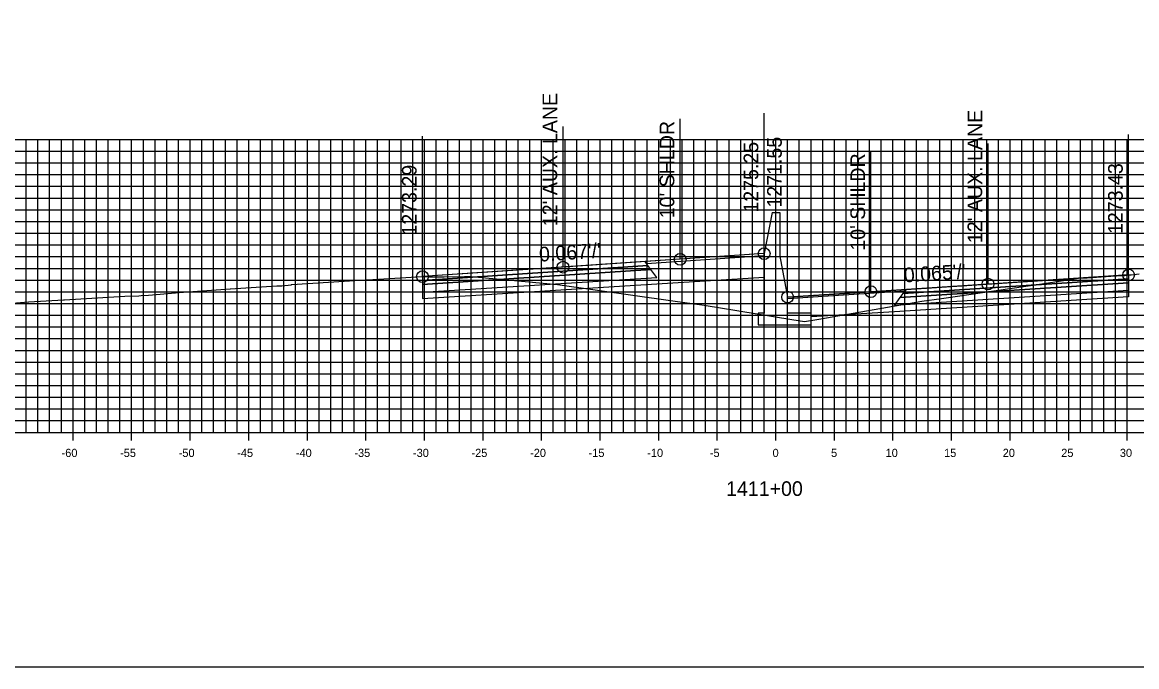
# Model space of a CAD drawing. Extents: x 674939 to 678919, y 750652 to 765176.
# Drawn here: x 678674.2 to 678769.3, y 757132.6 to 757187.6 of the extents above; entities that cross this region are included whole.
import ezdxf

# ---------------------------------------------------------------- set-up
doc = ezdxf.new("R2010")
doc.units = 0
for name, color, linetype in [('Level 10', 7, 'Continuous'), ('Level 17', 7, 'Continuous'), ('Level 18', 7, 'Continuous'), ('Level 19', 7, 'Continuous'), ('Level 20', 7, 'Continuous'), ('Level 22', 7, 'Continuous'), ('Level 23', 7, 'Continuous'), ('Level 4', 7, 'Continuous'), ('Level 8', 7, 'Continuous'), ('Level 9', 7, 'Continuous')]:
    doc.layers.add(name, color=color, linetype=linetype)

msp = doc.modelspace()

# ---------------------------------------------------------------- linework, layer by layer
at = {"layer": 'Level 10'}
msp.add_lwpolyline([(678673.349, 757163.566), (678674.729, 757163.684), (678674.752, 757163.686), (678677.722, 757163.87), (678677.79, 757163.874), (678682.943, 757164.165), (678684.142, 757164.203), (678684.142, 757164.203), (678684.358, 757164.221), (678684.979, 757164.274), (678684.979, 757164.274), (678687.929, 757164.526), (678687.957, 757164.528), (678691.931, 757164.808), (678691.973, 757164.811), (678695.926, 757165.059), (678695.938, 757165.06), (678695.945, 757165.059), (678696.338, 757165.066), (678696.351, 757165.068), (678697.138, 757165.155), (678697.183, 757165.158), (678697.208, 757165.159), (678703.473, 757165.571), (678703.478, 757165.57), (678703.525, 757165.574), (678703.667, 757165.581), (678708.34, 757165.846), (678708.362, 757165.845), (678708.363, 757165.845), (678708.388, 757165.843), (678708.948, 757165.819), (678710.106, 757165.813), (678710.203, 757165.814), (678711.94, 757165.849), (678711.956, 757165.849), (678712.541, 757165.851), (678712.819, 757165.827), (678719.879, 757165.16), (678729.728, 757163.776), (678732.408, 757163.399), (678739.899, 757162.192), (678740.986, 757162.015), (678742.196, 757162.222), (678750.981, 757163.756), (678752.663, 757163.99), (678761.046, 757165.194), (678761.615, 757165.28), (678764.576, 757165.742), (678764.762, 757165.748), (678765.123, 757165.743), (678765.921, 757165.796), (678767.123, 757165.872), (678767.602, 757165.9), (678768.323, 757165.949), (678768.499, 757165.963), (678768.648, 757165.983), (678768.859, 757166.011), (678769.562, 757166.069)], dxfattribs=at)
at = {"layer": 'Level 17'}
for points in [[(678738.203, 757171.304), (678737.533, 757167.804)], [(678738.203, 757171.304), (678738.203, 757171.304)], [(678738.203, 757171.304), (678738.863, 757171.304)], [(678738.863, 757171.304), (678738.863, 757167.598)], [(678737.533, 757167.804), (678737.533, 757162.723), (678737.033, 757162.723), (678737.033, 757161.723), (678741.533, 757161.723), (678741.533, 757162.723), (678739.533, 757162.723), (678739.533, 757164.098)], [(678738.863, 757167.598), (678739.533, 757164.098)]]:
    msp.add_lwpolyline(points, dxfattribs=at)
at = {"layer": 'Level 18'}
for points in [[(678737.533, 757167.804), (678730.363, 757167.322), (678720.363, 757166.65), (678708.363, 757165.845)], [(678768.648, 757165.983), (678756.648, 757165.206), (678746.648, 757164.559), (678739.533, 757164.098)]]:
    msp.add_lwpolyline(points, dxfattribs=at)
for points in [[(678708.363, 757165.845), (678708.363, 757165.515), (678727.613, 757166.781), (678727.363, 757167.121)], [(678727.481, 757166.96), (678737.533, 757167.644), (678737.533, 757167.804), (678727.363, 757167.121)], [(678768.648, 757165.983), (678768.648, 757165.653), (678749.398, 757164.413), (678749.648, 757164.753)], [(678749.53, 757164.593), (678739.533, 757163.938), (678739.533, 757164.098), (678749.648, 757164.753)]]:
    msp.add_lwpolyline(points, close=True, dxfattribs=at)
at = {"layer": 'Level 19'}
for points in [[(678708.363, 757165.515), (678708.363, 757165.185), (678727.863, 757166.441), (678727.613, 757166.781)], [(678708.363, 757165.185), (678708.363, 757164.525), (678728.363, 757165.761), (678727.863, 757166.441)], [(678768.648, 757165.323), (678768.648, 757164.663), (678748.648, 757163.393), (678749.148, 757164.073)], [(678768.648, 757165.653), (678768.648, 757165.323), (678749.148, 757164.073), (678749.398, 757164.413)]]:
    msp.add_lwpolyline(points, close=True, dxfattribs=at)
for points in [[(678708.363, 757164.525), (678708.363, 757163.985), (678728.363, 757165.221)], [(678728.363, 757165.221), (678737.533, 757165.787)], [(678768.648, 757164.663), (678768.649, 757164.123), (678748.648, 757162.853)], [(678748.648, 757162.853), (678741.533, 757162.401)]]:
    msp.add_lwpolyline(points, dxfattribs=at)
at = {"layer": 'Level 20'}
for p, q in [((678638.533, 757177.551), (678838.533, 757177.551)), ((678674.533, 757152.551), (678674.533, 757177.551)), ((678675.533, 757152.551), (678675.533, 757177.551)), ((678676.533, 757152.551), (678676.533, 757177.551)), ((678677.533, 757152.551), (678677.533, 757177.551)), ((678678.533, 757152.551), (678678.533, 757177.551)), ((678679.533, 757152.551), (678679.533, 757177.551)), ((678680.533, 757152.551), (678680.533, 757177.551)), ((678681.533, 757152.551), (678681.533, 757177.551)), ((678682.533, 757152.551), (678682.533, 757177.551)), ((678683.533, 757152.551), (678683.533, 757177.551)), ((678684.533, 757152.551), (678684.533, 757177.551)), ((678685.533, 757152.551), (678685.533, 757177.551)), ((678686.533, 757152.551), (678686.533, 757177.551)), ((678687.533, 757152.551), (678687.533, 757177.551)), ((678688.533, 757152.551), (678688.533, 757177.551)), ((678689.533, 757152.551), (678689.533, 757177.551)), ((678690.533, 757152.551), (678690.533, 757177.551)), ((678691.533, 757152.551), (678691.533, 757177.551)), ((678692.533, 757152.551), (678692.533, 757177.551)), ((678693.533, 757152.551), (678693.533, 757177.551)), ((678694.533, 757152.551), (678694.533, 757177.551)), ((678695.533, 757152.551), (678695.533, 757177.551)), ((678696.533, 757152.551), (678696.533, 757177.551)), ((678697.533, 757152.551), (678697.533, 757177.551)), ((678698.533, 757152.551), (678698.533, 757177.551)), ((678699.533, 757152.551), (678699.533, 757177.551)), ((678700.533, 757152.551), (678700.533, 757177.551)), ((678701.533, 757152.551), (678701.533, 757177.551)), ((678702.533, 757152.551), (678702.533, 757177.551)), ((678703.533, 757152.551), (678703.533, 757177.551)), ((678704.533, 757152.551), (678704.533, 757177.551)), ((678705.533, 757152.551), (678705.533, 757177.551)), ((678706.533, 757152.551), (678706.533, 757177.551)), ((678707.533, 757152.551), (678707.533, 757177.551)), ((678708.533, 757152.551), (678708.533, 757177.551)), ((678709.533, 757152.551), (678709.533, 757177.551)), ((678710.533, 757152.551), (678710.533, 757177.551)), ((678711.533, 757152.551), (678711.533, 757177.551)), ((678712.533, 757152.551), (678712.533, 757177.551)), ((678713.533, 757152.551), (678713.533, 757177.551)), ((678714.533, 757152.551), (678714.533, 757177.551)), ((678715.533, 757152.551), (678715.533, 757177.551)), ((678716.533, 757152.551), (678716.533, 757177.551)), ((678717.533, 757152.551), (678717.533, 757177.551)), ((678718.533, 757152.551), (678718.533, 757177.551)), ((678719.533, 757152.551), (678719.533, 757177.551)), ((678720.533, 757152.551), (678720.533, 757177.551)), ((678721.533, 757152.551), (678721.533, 757177.551)), ((678722.533, 757152.551), (678722.533, 757177.551)), ((678723.533, 757152.551), (678723.533, 757177.551)), ((678724.533, 757152.551), (678724.533, 757177.551)), ((678725.533, 757152.551), (678725.533, 757177.551)), ((678726.533, 757152.551), (678726.533, 757177.551)), ((678727.533, 757152.551), (678727.533, 757177.551)), ((678728.533, 757152.551), (678728.533, 757177.551)), ((678729.533, 757152.551), (678729.533, 757177.551)), ((678730.533, 757152.551), (678730.533, 757177.551)), ((678731.533, 757152.551), (678731.533, 757177.551)), ((678732.533, 757152.551), (678732.533, 757177.551)), ((678733.533, 757152.551), (678733.533, 757177.551)), ((678734.533, 757152.551), (678734.533, 757177.551)), ((678735.533, 757152.551), (678735.533, 757177.551)), ((678736.533, 757152.551), (678736.533, 757177.551)), ((678737.533, 757152.551), (678737.533, 757177.551)), ((678738.533, 757152.551), (678738.533, 757177.551)), ((678739.533, 757152.551), (678739.533, 757177.551)), ((678740.533, 757152.551), (678740.533, 757177.551)), ((678741.533, 757152.551), (678741.533, 757177.551)), ((678742.533, 757152.551), (678742.533, 757177.551)), ((678743.533, 757152.551), (678743.533, 757177.551)), ((678744.533, 757152.551), (678744.533, 757177.551)), ((678745.533, 757152.551), (678745.533, 757177.551)), ((678746.533, 757152.551), (678746.533, 757177.551)), ((678747.533, 757152.551), (678747.533, 757177.551)), ((678748.533, 757152.551), (678748.533, 757177.551)), ((678749.533, 757152.551), (678749.533, 757177.551)), ((678750.533, 757152.551), (678750.533, 757177.551)), ((678751.533, 757152.551), (678751.533, 757177.551)), ((678752.533, 757152.551), (678752.533, 757177.551)), ((678753.533, 757152.551), (678753.533, 757177.551)), ((678754.533, 757152.551), (678754.533, 757177.551)), ((678755.533, 757152.551), (678755.533, 757177.551)), ((678756.533, 757152.551), (678756.533, 757177.551)), ((678757.533, 757152.551), (678757.533, 757177.551)), ((678758.533, 757152.551), (678758.533, 757177.551)), ((678759.533, 757152.551), (678759.533, 757177.551)), ((678760.533, 757152.551), (678760.533, 757177.551)), ((678761.533, 757152.551), (678761.533, 757177.551)), ((678762.533, 757152.551), (678762.533, 757177.551)), ((678763.533, 757152.551), (678763.533, 757177.551)), ((678764.533, 757152.551), (678764.533, 757177.551)), ((678765.533, 757152.551), (678765.533, 757177.551)), ((678766.533, 757152.551), (678766.533, 757177.551)), ((678767.533, 757152.551), (678767.533, 757177.551)), ((678768.533, 757152.551), (678768.533, 757177.551)), ((678638.533, 757176.551), (678838.533, 757176.551)), ((678638.533, 757175.551), (678838.533, 757175.551)), ((678638.533, 757174.551), (678838.533, 757174.551)), ((678638.533, 757173.551), (678838.533, 757173.551)), ((678638.533, 757172.551), (678838.533, 757172.551)), ((678638.533, 757171.551), (678838.533, 757171.551)), ((678638.533, 757170.551), (678838.533, 757170.551)), ((678638.533, 757169.551), (678838.533, 757169.551)), ((678638.533, 757168.551), (678838.533, 757168.551)), ((678638.533, 757167.551), (678838.533, 757167.551)), ((678638.533, 757166.551), (678838.533, 757166.551)), ((678638.533, 757165.551), (678838.533, 757165.551)), ((678638.533, 757164.551), (678838.533, 757164.551)), ((678638.533, 757163.551), (678838.533, 757163.551)), ((678638.533, 757162.551), (678838.533, 757162.551)), ((678638.533, 757161.551), (678838.533, 757161.551)), ((678638.533, 757160.551), (678838.533, 757160.551)), ((678638.533, 757159.551), (678838.533, 757159.551)), ((678638.533, 757158.551), (678838.533, 757158.551)), ((678638.533, 757157.551), (678838.533, 757157.551)), ((678638.533, 757156.551), (678838.533, 757156.551)), ((678638.533, 757155.551), (678838.533, 757155.551)), ((678638.533, 757154.551), (678838.533, 757154.551)), ((678638.533, 757153.551), (678838.533, 757153.551)), ((678638.533, 757152.551), (678838.533, 757152.551))]:
    msp.add_line(p, q, dxfattribs=at)
at = {"layer": 'Level 23'}
for p, q in [((678737.533, 757167.804), (678737.533, 757179.804)), ((678720.363, 757166.65), (678720.363, 757178.65)), ((678730.363, 757167.322), (678730.363, 757179.322)), ((678708.363, 757165.845), (678708.363, 757177.845)), ((678768.648, 757165.983), (678768.648, 757177.983)), ((678746.648, 757164.559), (678746.648, 757176.559)), ((678756.648, 757165.206), (678756.648, 757177.206)), ((678739.533, 757164.098), (678739.533, 757176.098))]:
    msp.add_line(p, q, dxfattribs=at)
at = {"layer": 'Level 4'}
msp.add_lwpolyline([(678578.533, 757132.551), (678918.533, 757132.551), (678918.533, 757352.551), (678578.533, 757352.551)], close=True, dxfattribs=at)
for centre in [(678737.533, 757167.804), (678720.363, 757166.65), (678730.363, 757167.322), (678708.363, 757165.845), (678768.648, 757165.983), (678756.648, 757165.206), (678739.533, 757164.098), (678746.648, 757164.559)]:
    msp.add_circle(centre, 0.5, dxfattribs=at)
at = {"layer": 'Level 8'}
for p, q in [((678678.533, 757151.851), (678678.533, 757153.251)), ((678683.533, 757151.851), (678683.533, 757153.251)), ((678688.533, 757151.851), (678688.533, 757153.251)), ((678693.533, 757151.851), (678693.533, 757153.251)), ((678698.533, 757151.851), (678698.533, 757153.251)), ((678703.533, 757151.851), (678703.533, 757153.251)), ((678708.533, 757151.851), (678708.533, 757153.251)), ((678713.533, 757151.851), (678713.533, 757153.251)), ((678718.533, 757151.851), (678718.533, 757153.251)), ((678723.533, 757151.851), (678723.533, 757153.251)), ((678728.533, 757151.851), (678728.533, 757153.251)), ((678733.533, 757151.851), (678733.533, 757153.251)), ((678738.533, 757151.851), (678738.533, 757153.251)), ((678743.533, 757151.851), (678743.533, 757153.251)), ((678748.533, 757151.851), (678748.533, 757153.251)), ((678753.533, 757151.851), (678753.533, 757153.251)), ((678758.533, 757151.851), (678758.533, 757153.251)), ((678763.533, 757151.851), (678763.533, 757153.251)), ((678768.533, 757151.851), (678768.533, 757153.251)), ((678638.533, 757152.551), (678838.533, 757152.551))]:
    msp.add_line(p, q, dxfattribs=at)

# ---------------------------------------------------------------- texts
at = {"layer": 'Level 22'}
for s, rotation, p in [("0.067'/'", 3.84211, (678718.355, 757167.117)), ("0.065'/'", 3.70457, (678749.499, 757165.344))]:
    msp.add_text(s, height=1.25, rotation=rotation, dxfattribs=at).set_placement(p)
at = {"layer": 'Level 23'}
for s, p in [("12' AUX. LANE", (678719.863, 757170.15)), ("12' AUX. LANE", (678756.148, 757168.706)), ("10' SHLDR", (678729.863, 757170.822)), ('1271.55', (678739.033, 757171.736)), ('1275.25', (678737.033, 757171.304)), ("10' SHLDR", (678746.148, 757168.059)), ('1273.29', (678707.863, 757169.345)), ('1273.43', (678768.148, 757169.483))]:
    msp.add_text(s, height=1.25, rotation=90, dxfattribs=at).set_placement(p)
at = {"layer": 'Level 9'}
for s, height, p in [('-60', 0.7, (678677.552, 757150.451)), ('-55', 0.7, (678682.546, 757150.451)), ('-50', 0.7, (678687.552, 757150.451)), ('-45', 0.7, (678692.546, 757150.451)), ('-40', 0.7, (678697.552, 757150.451)), ('-35', 0.7, (678702.546, 757150.451)), ('-30', 0.7, (678707.552, 757150.451)), ('-25', 0.7, (678712.546, 757150.451)), ('-20', 0.7, (678717.552, 757150.451)), ('-15', 0.7, (678722.546, 757150.451)), ('-10', 0.7, (678727.552, 757150.451)), ('-5', 0.7, (678732.896, 757150.451)), ('0', 0.7, (678738.252, 757150.451)), ('5', 0.7, (678743.246, 757150.451)), ('10', 0.7, (678747.902, 757150.451)), ('15', 0.7, (678752.896, 757150.451)), ('20', 0.7, (678757.902, 757150.451)), ('25', 0.7, (678762.896, 757150.451)), ('30', 0.7, (678767.902, 757150.451)), ('1411+00', 1.25, (678734.281, 757147.126))]:
    msp.add_text(s, height=height, dxfattribs=at).set_placement(p)

doc.saveas('drawing.dxf')
